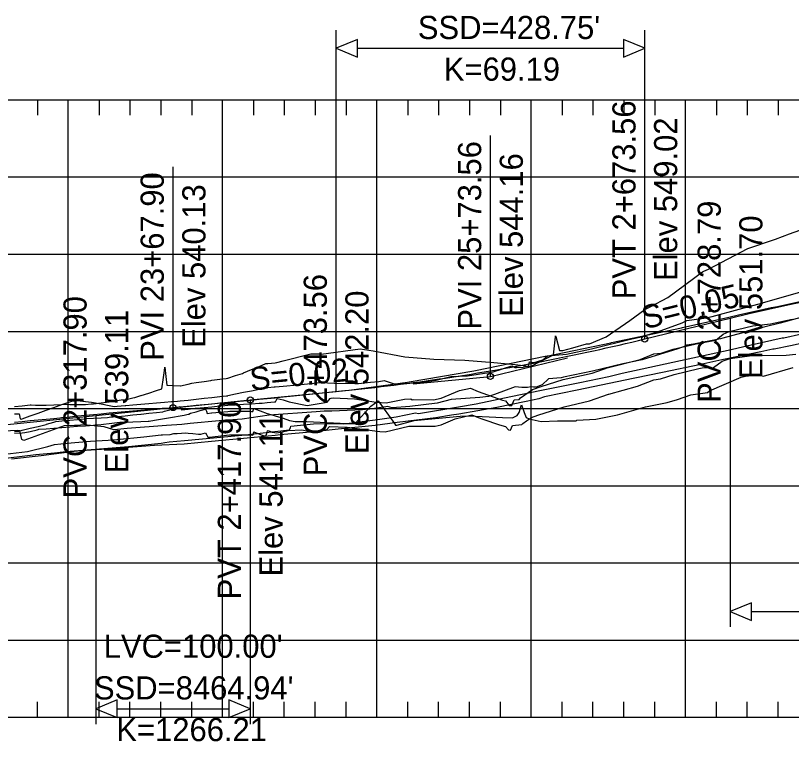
# Model space of a CAD drawing. Extents: x 704834 to 709892, y 372981 to 377533.
# Drawn here: x 707466 to 707969, y 375257 to 375727 of the extents above; entities that cross this region are included whole.
import ezdxf

# ---------------------------------------------------------------- set-up
doc = ezdxf.new("R2010")
doc.units = 0
for name, color, linetype in [('1', 7, 'Continuous'), ('10', 7, 'Continuous'), ('12', 7, 'Continuous'), ('13', 7, 'Continuous'), ('20', 7, 'Continuous'), ('42', 7, 'Continuous'), ('49', 7, 'Continuous'), ('61', 7, 'Continuous'), ('63', 7, 'Continuous'), ('Existing', 7, 'Continuous')]:
    doc.layers.add(name, color=color, linetype=linetype)

msp = doc.modelspace()

# ---------------------------------------------------------------- linework, layer by layer
at = {"layer": '1'}
for p, q in [((707773.96, 375493.27), (707823.96, 375505.4)), ((707723.96, 375488.36), (707773.96, 375493.27)), ((707568.3, 375473.08), (707593.3, 375475.53)), ((707543.3, 375470.53), (707568.3, 375473.08))]:
    msp.add_line(p, q, dxfattribs=at)
at = {"layer": '10'}
for points in [[(707975, 375531.49), (707961.78, 375527.79), (707951.06, 375525.26), (707951.05, 375525.26), (707946.42, 375523.89), (707924.59, 375518.07), (707922.99, 375517.61), (707905.57, 375514.05), (707901.29, 375513.4), (707900.21, 375512.82), (707895.47, 375511.03), (707872.36, 375504.02), (707859.64, 375501.49), (707840.14, 375496.76), (707821.19, 375492.87), (707819.79, 375492.43), (707811.51, 375491.71), (707807.41, 375487.91), (707803.63, 375486.25), (707801.88, 375486.26), (707800.28, 375486.43), (707797.92, 375486.13), (707794.39, 375486.07), (707789.87, 375486.59), (707776.56, 375481.58), (707772.69, 375480.3), (707766.99, 375479.5), (707748.51, 375478.21), (707739.47, 375475.9), (707721.65, 375473.87), (707710.3, 375472.88), (707707.36, 375473.82), (707706.16, 375473.52), (707695.85, 375472.13), (707695.23, 375472.07), (707691.09, 375471.62), (707671.18, 375470.84), (707666.23, 375470.67), (707660.95, 375470.27), (707630.51, 375468.2), (707613.04, 375465.46), (707598.23, 375464.42), (707579.29, 375462.65), (707574.02, 375462.06), (707564.07, 375461.5), (707538.65, 375459.41), (707532.26, 375458.9), (707529.88, 375458.73), (707523.61, 375460.66), (707510.43, 375461.99), (707506.14, 375461.53), (707504.46, 375461.46), (707497.66, 375461.35), (707471.66, 375451.82), (707470.26, 375452.38), (707468.99, 375457.95), (707467.28, 375458.16), (707444.97, 375457.06)], [(707459.29, 375442.87), (707474.03, 375444.63), (707487.13, 375447.84), (707491.47, 375449.12), (707499.7, 375449.99), (707514.73, 375451.41), (707526.25, 375451.99), (707531.88, 375452.48), (707549.27, 375454.18), (707560.61, 375455.47), (707561.52, 375455.44), (707566.54, 375455.71), (707568.86, 375456.24), (707570.98, 375456.29), (707576.52, 375456.72), (707578.19, 375456.52), (707581.06, 375456.38), (707584.8, 375455.77), (707585.31, 375455.81), (707586.31, 375455.74), (707589.4, 375456.63), (707590.24, 375455.29), (707590.72, 375454.34), (707590.85, 375453.88), (707591.83, 375453.97), (707604.94, 375455.31), (707617.11, 375455.41), (707620.07, 375455.23), (707620.39, 375456.54), (707620.57, 375457.37), (707625.41, 375455.52), (707628.24, 375454.6), (707629.03, 375455.97), (707629.16, 375456.36), (707629.58, 375458.05), (707629.84, 375458.26), (707632.51, 375457.13), (707635.31, 375456.62), (707639.28, 375457.44), (707642.94, 375458.18), (707651.75, 375458.55), (707659.05, 375457.05), (707668, 375458.79), (707669.72, 375460.86), (707681.03, 375460.42), (707702.28, 375457.62), (707705.73, 375457.44), (707720.97, 375461.04), (707722.36, 375461.09), (707723.03, 375460.95), (707738.16, 375461.06), (707741.95, 375461.83), (707751.09, 375465.87), (707761.87, 375468.41), (707766.01, 375466.56), (707766.03, 375466.57), (707768.96, 375465.6), (707779.85, 375461.94), (707783.8, 375460.8), (707785.6, 375458.62), (707787.03, 375458.53), (707788.18, 375461.46), (707794.32, 375462.02), (707794.98, 375462.77), (707797.26, 375464.38), (707800.55, 375466.66), (707804.65, 375468.14), (707821.62, 375473.61), (707838.12, 375477.43), (707850.51, 375481.86), (707850.72, 375481.86), (707869.3, 375486.89), (707879.76, 375491.13), (707884.23, 375491.7), (707893.05, 375494.52), (707908.88, 375498.4), (707911.2, 375498.85), (707918.53, 375499.08), (707924.13, 375503.13), (707929.24, 375504.78), (707943.29, 375506.75), (707965.61, 375507.04), (707971.79, 375507.58)]]:
    msp.add_lwpolyline(points, dxfattribs=at)
at = {"layer": '12'}
msp.add_lwpolyline([(707452.55, 375439.5), (707479.35, 375442.61), (707491.49, 375443.77), (707498.77, 375444.54), (707518.14, 375446.14), (707539.43, 375447.96), (707560.57, 375449.93), (707563.06, 375450.5), (707565.7, 375450.78), (707575.67, 375451.7), (707601.39, 375454.05), (707615.14, 375455.42), (707643.81, 375458.6), (707644.31, 375460.24), (707644.55, 375461.09), (707659.34, 375462.59), (707671.99, 375462.65), (707678.92, 375462.62), (707699.17, 375465.14), (707712.84, 375466.98), (707725.3, 375469.69), (707727.4, 375469.25), (707741.61, 375471.68), (707741.78, 375471.68), (707764.68, 375475.39), (707787.19, 375480.26), (707807.05, 375484.28), (707831.8, 375489.39), (707850.64, 375493.28), (707859.4, 375495.31), (707872.29, 375498.27), (707892.04, 375502.45), (707915.07, 375507.42), (707929.91, 375510.72), (707938.13, 375512.57), (707963.01, 375518.18), (707963.96, 375518.33), (707975.55, 375520.83)], dxfattribs=at)
at = {"layer": '13'}
msp.add_lwpolyline([(707979.23, 375515.47), (707968.45, 375513.14), (707957.8, 375510.93), (707956.88, 375510.81), (707956.83, 375510.9), (707949.25, 375509.21), (707923.97, 375503.96), (707910.36, 375500.91), (707885.42, 375495.84), (707867.61, 375492.08), (707866.46, 375491.85), (707845.75, 375487.63), (707830.14, 375484.38), (707808.99, 375480.06), (707805.38, 375478.75), (707797.11, 375476.95), (707778.1, 375473.02), (707753.44, 375468.9), (707748.77, 375468.1), (707738.64, 375466.41), (707713.62, 375463.38), (707699.23, 375461.41), (707675.33, 375459.02), (707659.77, 375457.37), (707637.65, 375455.33), (707634.41, 375455.01), (707616.35, 375453.15), (707593.17, 375451.2), (707575.44, 375449.45), (707556.29, 375448.45), (707528.32, 375446.33), (707508.81, 375445.03), (707504.33, 375444.51), (707482.89, 375441.82), (707463.54, 375439.72)], dxfattribs=at)
at = {"layer": '42'}
for p, q in [((707673.96, 375483.45), (707673.96, 375717.54)), ((707873.96, 375517.54), (707873.96, 375717.54)), ((707873.96, 375517.54), (707873.96, 375673.54)), ((707773.96, 375493.27), (707773.96, 375649.27)), ((707568.3, 375473.08), (707568.3, 375629.08)), ((707873.96, 375517.54), (707929.19, 375530.94)), ((707929.19, 375530.94), (707929.19, 375330.94)), ((707618.3, 375477.99), (707673.96, 375483.45)), ((707618.3, 375477.99), (707618.3, 375321.99)), ((707618.3, 375477.99), (707618.3, 375267.97)), ((707305.44, 375446.24), (707518.3, 375467.97)), ((707518.3, 375467.97), (707518.3, 375267.97))]:
    msp.add_line(p, q, dxfattribs=at)
for points in [[(707673.96, 375705.83), (707687.82, 375700.09), (707687.82, 375711.57)], [(707873.96, 375705.83), (707860.11, 375711.57), (707860.11, 375700.09)], [(707929.19, 375340.94), (707943.05, 375335.2), (707943.05, 375346.68)], [(707518.3, 375277.97), (707532.16, 375272.23), (707532.16, 375283.71)], [(707618.3, 375277.97), (707604.45, 375283.71), (707604.45, 375272.23)]]:
    msp.add_lwpolyline(points, close=True, dxfattribs=at)
for points in [[(707687.82, 375705.83), (707860.11, 375705.83)], [(707929.19, 375530.94), (707941.69, 375533.93), (707954.19, 375536.81), (707966.69, 375539.6), (707979.19, 375542.29)], [(707673.96, 375483.45), (707678.13, 375483.87), (707682.3, 375484.29), (707686.46, 375484.74), (707690.63, 375485.19), (707694.8, 375485.65), (707698.96, 375486.13), (707703.13, 375486.62), (707707.3, 375487.13), (707711.46, 375487.64), (707715.63, 375488.17), (707719.8, 375488.71), (707723.96, 375489.26), (707728.13, 375489.83), (707732.3, 375490.41), (707736.46, 375491), (707740.63, 375491.6), (707744.8, 375492.22), (707748.96, 375492.85), (707753.13, 375493.49), (707757.3, 375494.14), (707761.46, 375494.81), (707765.63, 375495.49), (707769.8, 375496.18), (707778.13, 375497.6), (707782.3, 375498.33), (707786.46, 375499.07), (707790.63, 375499.82), (707794.8, 375500.59), (707798.96, 375501.37), (707803.13, 375502.16), (707807.3, 375502.96), (707811.46, 375503.78), (707815.63, 375504.61), (707819.8, 375505.45), (707823.96, 375506.31), (707828.13, 375507.17), (707832.3, 375508.05), (707836.46, 375508.95), (707840.63, 375509.85), (707844.8, 375510.77), (707848.96, 375511.7), (707853.13, 375512.64), (707857.3, 375513.59), (707861.46, 375514.56), (707865.63, 375515.54), (707869.8, 375516.53), (707873.96, 375517.54)], [(707518.3, 375467.97), (707520.39, 375468.19), (707522.47, 375468.4), (707524.55, 375468.61), (707526.64, 375468.82), (707528.72, 375469.03), (707530.8, 375469.25), (707532.89, 375469.46), (707534.97, 375469.67), (707537.05, 375469.88), (707539.14, 375470.09), (707541.22, 375470.3), (707543.3, 375470.51), (707545.39, 375470.72), (707547.47, 375470.93), (707549.55, 375471.15), (707551.64, 375471.36), (707553.72, 375471.57), (707555.8, 375471.77), (707557.89, 375471.98), (707559.97, 375472.19), (707562.05, 375472.4), (707564.14, 375472.61), (707566.22, 375472.82), (707570.39, 375473.24), (707572.47, 375473.45), (707574.55, 375473.65), (707576.64, 375473.86), (707578.72, 375474.07), (707580.8, 375474.28), (707582.89, 375474.49), (707584.97, 375474.69), (707587.05, 375474.9), (707589.14, 375475.11), (707591.22, 375475.31), (707593.3, 375475.52), (707595.39, 375475.73), (707597.47, 375475.93), (707599.55, 375476.14), (707601.64, 375476.35), (707603.72, 375476.55), (707605.8, 375476.76), (707607.89, 375476.96), (707609.97, 375477.17), (707612.05, 375477.37), (707614.14, 375477.58), (707616.22, 375477.78), (707618.3, 375477.99)], [(707943.05, 375340.94), (708515.33, 375340.94)], [(707532.16, 375277.97), (707604.45, 375277.97)]]:
    msp.add_lwpolyline(points, dxfattribs=at)
for centre in [(707873.96, 375517.54), (707773.96, 375493.27), (707618.3, 375477.99), (707568.3, 375473.08)]:
    msp.add_circle(centre, 2, dxfattribs=at)
at = {"layer": '61'}
for p, q in [((706700.4, 375672.45), (709300.4, 375672.45)), ((707480.4, 375672.45), (707480.4, 375662.45)), ((707500.4, 375272.45), (707500.4, 375672.45)), ((707520.4, 375672.45), (707520.4, 375662.45)), ((707540.4, 375672.45), (707540.4, 375662.45)), ((707560.4, 375672.45), (707560.4, 375662.45)), ((707580.4, 375672.45), (707580.4, 375662.45)), ((707600.4, 375272.45), (707600.4, 375672.45)), ((707620.4, 375672.45), (707620.4, 375662.45)), ((707640.4, 375672.45), (707640.4, 375662.45)), ((707660.4, 375672.45), (707660.4, 375662.45)), ((707680.4, 375672.45), (707680.4, 375662.45)), ((707700.4, 375272.45), (707700.4, 375672.45)), ((707720.4, 375672.45), (707720.4, 375662.45)), ((707740.4, 375672.45), (707740.4, 375662.45)), ((707760.4, 375672.45), (707760.4, 375662.45)), ((707780.4, 375672.45), (707780.4, 375662.45)), ((707800.4, 375272.45), (707800.4, 375672.45)), ((707820.4, 375672.45), (707820.4, 375662.45)), ((707840.4, 375672.45), (707840.4, 375662.45)), ((707860.4, 375672.45), (707860.4, 375662.45)), ((707880.4, 375672.45), (707880.4, 375662.45)), ((707900.4, 375272.45), (707900.4, 375672.45)), ((707920.4, 375672.45), (707920.4, 375662.45)), ((707940.4, 375672.45), (707940.4, 375662.45)), ((707960.4, 375672.45), (707960.4, 375662.45)), ((706700.4, 375622.45), (709300.4, 375622.45)), ((706700.4, 375572.45), (709300.4, 375572.45)), ((706700.4, 375522.45), (709300.4, 375522.45)), ((706700.4, 375472.45), (709300.4, 375472.45)), ((706700.4, 375422.45), (709300.4, 375422.45)), ((706700.4, 375372.45), (709300.4, 375372.45)), ((706700.4, 375322.45), (709300.4, 375322.45)), ((707480.4, 375272.45), (707480.4, 375282.45)), ((707520.4, 375272.45), (707520.4, 375282.45)), ((707540.4, 375272.45), (707540.4, 375282.45)), ((707560.4, 375272.45), (707560.4, 375282.45)), ((707580.4, 375272.45), (707580.4, 375282.45)), ((707620.4, 375272.45), (707620.4, 375282.45)), ((707640.4, 375272.45), (707640.4, 375282.45)), ((707660.4, 375272.45), (707660.4, 375282.45)), ((707680.4, 375272.45), (707680.4, 375282.45)), ((707720.4, 375272.45), (707720.4, 375282.45)), ((707740.4, 375272.45), (707740.4, 375282.45)), ((707760.4, 375272.45), (707760.4, 375282.45)), ((707780.4, 375272.45), (707780.4, 375282.45)), ((707820.4, 375272.45), (707820.4, 375282.45)), ((707840.4, 375272.45), (707840.4, 375282.45)), ((707860.4, 375272.45), (707860.4, 375282.45)), ((707880.4, 375272.45), (707880.4, 375282.45)), ((707920.4, 375272.45), (707920.4, 375282.45)), ((707940.4, 375272.45), (707940.4, 375282.45)), ((707960.4, 375272.45), (707960.4, 375282.45)), ((706700.4, 375272.45), (709300.4, 375272.45))]:
    msp.add_line(p, q, dxfattribs=at)
at = {"layer": '63'}
for points in [[(707465.52, 375473.75), (707470.64, 375474.26), (707475.76, 375474.77), (707476.28, 375474.82), (707479.12, 375474.68), (707480.88, 375474.66), (707486, 375474.59), (707486.14, 375474.59), (707491.12, 375474.83), (707496.23, 375475.06), (707499.02, 375475.18), (707501.35, 375475.16), (707506.47, 375475.11), (707511.02, 375475.06), (707511.59, 375475.11), (707515.17, 375475.45), (707516.6, 375475.43), (707516.71, 375475.44), (707521.83, 375476.17), (707526.94, 375476.9), (707532.06, 375477.61), (707534.78, 375477.99), (707537.18, 375478.34), (707538.88, 375478.59), (707542.3, 375479.29), (707543.48, 375479.52), (707547.42, 375480.83), (707547.66, 375480.91), (707552.54, 375482.48), (707557.66, 375484.13), (707561.1, 375485.23), (707562.18, 375492.54), (707562.77, 375497.02), (707563.08, 375499.32), (707563.54, 375493.25), (707564.22, 375487.62), (707567.89, 375487.45), (707573.01, 375487.21), (707573.09, 375487.2), (707578.13, 375488.33), (707580.45, 375488.83), (707583.25, 375489.27), (707588.37, 375490.04), (707592.87, 375490.7), (707593.49, 375490.78), (707598.6, 375491.37), (707602.77, 375491.83), (707603.72, 375492.14), (707608.84, 375493.81), (707613.25, 375495.23), (707613.96, 375495.53), (707619.08, 375497.67), (707624.2, 375499.79), (707628.42, 375501.52), (707629.32, 375501.56), (707629.82, 375501.57), (707634.43, 375502.12), (707635.45, 375502.23), (707639.55, 375503.33), (707657.62, 375507.79), (707658.3, 375507.88), (707663.45, 375507.81), (707664.28, 375507.75), (707689.61, 375511.06), (707697.91, 375509.88), (707718.49, 375505.84), (707737.21, 375504.42), (707757.45, 375503.88), (707776.07, 375502.31), (707790.03, 375500.89), (707800.2, 375499.68), (707804.51, 375502.13), (707814.83, 375507.26), (707816.08, 375519.01), (707816.13, 375519.51), (707816.22, 375519.05), (707818.68, 375510.03), (707820.81, 375509.95), (707827.3, 375511.68), (707836.15, 375514.42), (707838.03, 375514.38), (707848.91, 375518.83), (707864.35, 375529.41), (707874, 375536.64), (707877.34, 375538.39), (707888.81, 375544.46), (707911.45, 375561.1), (707912.22, 375561.51), (707915.25, 375562.82), (707940.64, 375576.19), (707958.75, 375582.25), (707967.64, 375585.69), (707978.11, 375589.21)], [(707465.52, 375469.01), (707468.57, 375468.98), (707469.3, 375465.79), (707469.86, 375465.57), (707470.64, 375465.85), (707475.76, 375467.69), (707480.88, 375469.53), (707486, 375471.36), (707491.12, 375473.17), (707496.23, 375474.98), (707501.35, 375476.78), (707503.34, 375477.47), (707504.84, 375477.52), (707506.23, 375477.6), (707506.47, 375477.57), (707511.59, 375477.01), (707515.47, 375476.59), (707516.71, 375476.36), (707521.83, 375475.4), (707526.94, 375474.42), (707530.21, 375473.77), (707532.06, 375473.93), (707537.18, 375474.36), (707537.61, 375474.4), (707542.3, 375474.8), (707547.42, 375475.24), (707552.54, 375475.68), (707557.66, 375476.12), (707562.77, 375476.55), (707567.2, 375476.92), (707567.89, 375476.96), (707571.22, 375477.15), (707573.01, 375477.36), (707578.13, 375477.94), (707583.25, 375478.52), (707588.37, 375479.09), (707593.49, 375479.64), (707598.6, 375480.2), (707602.85, 375480.64), (707603.17, 375480.67), (707603.72, 375480.77), (707603.81, 375480.79), (707608.84, 375481.88), (707613.96, 375482.95), (707619.08, 375483.99), (707624.2, 375484.99), (707629.32, 375485.96), (707629.72, 375486.04), (707633.91, 375486.51), (707634.43, 375486.56), (707639.55, 375487.01), (707648.92, 375487.79), (707663.9, 375489.34), (707672.86, 375488.91), (707686.11, 375488.69), (707688.42, 375488.66), (707696.26, 375489.52), (707701.6, 375489.99), (707705.17, 375490.69), (707711.63, 375488.43), (707712.08, 375488.37), (707712.74, 375488.32), (707716.09, 375488.42), (707730.05, 375489.63), (707738.86, 375490.74), (707748.19, 375493.12), (707759.05, 375493.61), (707775.75, 375496.23), (707787.84, 375500.22), (707789.78, 375499.05), (707790.92, 375499.14), (707791.1, 375499.27), (707794.03, 375498.97), (707797.16, 375499.69), (707798.65, 375499.86), (707798.79, 375500.32), (707799.28, 375502.61), (707802.31, 375502.35), (707807.84, 375504.08), (707810.96, 375506.66), (707823.3, 375507.73), (707839.41, 375511.1), (707865.61, 375517.54), (707870.8, 375518.58), (707882.3, 375522.06), (707898.17, 375527.9), (707901.29, 375529.54), (707912.24, 375531.04), (707917.69, 375532.1), (707935.13, 375536.78), (707950.34, 375541.01), (707950.78, 375541.21), (707974.41, 375547.88)], [(707465.52, 375457.49), (707468.32, 375457.84), (707470.64, 375458.42), (707475.76, 375459.67), (707480.88, 375460.92), (707486, 375462.16), (707486.31, 375462.23), (707491.12, 375463.63), (707492.29, 375463.98), (707496.23, 375464.38), (707501.35, 375464.9), (707506.47, 375465.41), (707510.63, 375465.83), (707511.59, 375465.89), (707516.71, 375466.2), (707521.83, 375466.5), (707525.82, 375466.73), (707526.94, 375466.83), (707532.06, 375467.29), (707532.45, 375467.33), (707537.18, 375467.81), (707542.3, 375468.32), (707547.42, 375468.82), (707547.73, 375468.86), (707552.54, 375469.4), (707557.66, 375469.97), (707561.62, 375470.41), (707562.77, 375470.7), (707567.89, 375471.99), (707568.29, 375472.09), (707572.64, 375473.74), (707573.01, 375473.12), (707573.74, 375471.89), (707573.85, 375471.66), (707573.97, 375471.68), (707578.13, 375472.11), (707582.73, 375472.6), (707583.25, 375472.65), (707588.37, 375473.13), (707593.49, 375473.61), (707598.6, 375474.11), (707601.77, 375474.42), (707603.72, 375474.54), (707608.84, 375474.87), (707613.96, 375475.21), (707619.08, 375475.55), (707624.2, 375475.9), (707626.05, 375476.03), (707629.32, 375476.39), (707633.96, 375476.89), (707634.43, 375476.86), (707634.63, 375476.84), (707634.69, 375476.85), (707635.5, 375478.56), (707635.72, 375479.04), (707639.55, 375478), (707643.64, 375476.84), (707655.3, 375474.36), (707668.06, 375476.67), (707670.01, 375478.98), (707670.67, 375479.21), (707672.02, 375479.43), (707685.87, 375478.65), (707699.94, 375476.52), (707706.33, 375476.05), (707718.2, 375478.61), (707722.44, 375478.68), (707723.32, 375478.07), (707724.41, 375478.25), (707736.99, 375478.15), (707742.03, 375479.09), (707753.84, 375484.12), (707761.05, 375485.67), (707765.9, 375483.43), (707765.92, 375483.43), (707781.75, 375477.93), (707783.71, 375477.34), (707786.04, 375474.49), (707787.87, 375474.36), (707789.36, 375478.12), (707792.48, 375478.37), (707793.42, 375479.42), (707801.21, 375484.74), (707806.85, 375486.72), (707821.11, 375491.16), (707839.85, 375495.3), (707850.31, 375498.95), (707850.54, 375498.94), (707870.92, 375504.27), (707879.89, 375507.83), (707884.64, 375508.39), (707892.42, 375510.81), (707909.14, 375514.78), (707920.04, 375516.83), (707924.75, 375520.68), (707928.57, 375522.33), (707943.91, 375526.05), (707955.42, 375527.4), (707969.54, 375530.33)], [(707465.52, 375456.59), (707470.64, 375456.81), (707472.21, 375456.88), (707475.76, 375457.67), (707480.21, 375458.65), (707480.88, 375458.93), (707481.25, 375459.08), (707486, 375459.4), (707491.12, 375459.74), (707491.12, 375459.74), (707496.23, 375460.14), (707501.35, 375460.54), (707506.47, 375460.93), (707511.59, 375461.33), (707516.71, 375461.71), (707517.84, 375461.8), (707521.83, 375462.13), (707523.19, 375462.25), (707526.94, 375462.7), (707532.06, 375463.3), (707533.93, 375463.52), (707537.18, 375463.68), (707542.3, 375463.91), (707547.42, 375464.15), (707552.19, 375464.36), (707552.54, 375464.36), (707552.86, 375464.37), (707553.9, 375464.57), (707557.66, 375465.19), (707562.77, 375466.02), (707567.89, 375466.84), (707573.01, 375467.66), (707575.58, 375468.07), (707578.13, 375468.81), (707578.45, 375468.9), (707579.69, 375469.35), (707583.25, 375470.31), (707584.66, 375470.7), (707585.9, 375471.14), (707588.37, 375471.85), (707589.25, 375472.1), (707589.77, 375471.26), (707590.07, 375470.67), (707590.44, 375469.32), (707593.28, 375469.56), (707593.49, 375469.58), (707598.6, 375470.08), (707603.72, 375470.57), (707605, 375470.69), (707608.84, 375470.69), (707613.96, 375470.67), (707617.79, 375470.66), (707619.08, 375470.56), (707620.09, 375470.48), (707620.43, 375471.9), (707620.57, 375472.56), (707624.2, 375471.13), (707624.75, 375470.91), (707629.32, 375469.34), (707631.73, 375468.51), (707634.43, 375467.68), (707639.55, 375466.11), (707643.85, 375464.68), (707647.33, 375464.02), (707650.79, 375464.14), (707654.9, 375463.95), (707680.84, 375462.7), (707682.38, 375462.65), (707686.32, 375462.73), (707696.35, 375474.06), (707701.21, 375477.54), (707711.69, 375462.7), (707712.48, 375461.67), (707713.24, 375461.61), (707713.34, 375461.64), (707725.43, 375465.01), (707726.6, 375464.81), (707754.42, 375467.57), (707759.92, 375467.74), (707759.93, 375467.74), (707781.68, 375466.62), (707788.15, 375466.45), (707791.33, 375467.97), (707792.54, 375469.85), (707794.09, 375474.85), (707795.78, 375469.89), (707797, 375466.54), (707799.15, 375465.74), (707806.89, 375463.96), (707817.41, 375464.44), (707829.54, 375464.5), (707829.96, 375465), (707842.18, 375465.49), (707856.24, 375468.44), (707865.28, 375470.98), (707874.43, 375473.64), (707888.49, 375476.27), (707895.11, 375478.41), (707903.76, 375481.35), (707914.55, 375482.78), (707915.89, 375483.88), (707936.38, 375492.68), (707939.23, 375493.37), (707947.29, 375494.32), (707950.89, 375493.37), (707970.07, 375499.13)]]:
    msp.add_lwpolyline(points, dxfattribs=at)
at = {"layer": 'Existing'}
msp.add_lwpolyline([(707465.52, 375463.61), (707470.64, 375464.12), (707475.76, 375464.63), (707480.88, 375465.13), (707486, 375465.62), (707491.12, 375466.1), (707494.95, 375466.46), (707496.1, 375466.58), (707496.23, 375466.59), (707497.72, 375466.74), (707501.35, 375467.11), (707506.47, 375467.62), (707511.59, 375468.13), (707516.71, 375468.63), (707521.83, 375469.12), (707526.94, 375469.61), (707532.06, 375470.08), (707537.18, 375470.55), (707542.3, 375471.01), (707547.42, 375471.45), (707552.54, 375471.9), (707557.66, 375472.33), (707561.33, 375472.63), (707562.77, 375472.72), (707566.98, 375472.96), (707567.89, 375473.06), (707573.01, 375473.57), (707578.13, 375474.08), (707583.25, 375474.59), (707588.37, 375475.09), (707593.49, 375475.58), (707597.09, 375475.93), (707598.6, 375476.05), (707603.72, 375476.46), (707604.35, 375476.51), (707608.84, 375476.96), (707613.96, 375477.47), (707619.08, 375477.97), (707624.2, 375478.48), (707629.32, 375478.97), (707634.43, 375479.47), (707639.25, 375479.93), (707639.55, 375479.96), (707644.2, 375480.38), (707679.68, 375484.06), (707682.34, 375484.32), (707720.13, 375489.53), (707721.29, 375489.67), (707763.16, 375496.82), (707764.34, 375497.02), (707809.47, 375506.28), (707809.66, 375506.32), (707809.74, 375506.35), (707810.23, 375506.45), (707851.99, 375515.1), (707852.37, 375515.18), (707897.81, 375524.83), (707898.37, 375524.95), (707928.32, 375531.73), (707934.72, 375533.16), (707951, 375536.85), (707955.92, 375537.96), (707955.92, 375537.96), (707958.55, 375538.31), (707958.79, 375538.36), (707989.86, 375545.15)], dxfattribs=at)

# ---------------------------------------------------------------- texts
at = {"layer": '20'}
for s, p in [("SSD=428.75'", (707726.91, 375711.83)), ('K=69.19', (707743.76, 375684.83)), ("LVC=100.00'", (707523.38, 375310.97)), ("SSD=8464.94'", (707517.06, 375283.97)), ('K=1266.21', (707531.56, 375256.97))]:
    msp.add_text(s, height=15, dxfattribs=at).set_placement(p)
for s, rotation, p in [('S=0.05', 13.6421, (707874.03, 375523.73)), ('S=0.02', 5.6067, (707618.77, 375484.06))]:
    msp.add_text(s, height=15, rotation=rotation, dxfattribs=at).set_placement(p)
at = {"layer": '49'}
for s, p in [('PVT 2+673.56', (707867.96, 375543.22)), ('Elev 549.02', (707894.96, 375555.07)), ('PVI 25+73.56', (707767.96, 375523.58)), ('Elev 544.16', (707794.96, 375531.9)), ('PVI 23+67.90', (707562.3, 375503.39)), ('Elev 540.13', (707589.3, 375511.78)), ('PVC 2+728.79', (707923.19, 375476.1)), ('Elev 551.70', (707950.19, 375491.58)), ('PVC 2+473.56', (707667.96, 375428.57)), ('PVC 2+317.90', (707512.3, 375414.24)), ('Elev 542.20', (707694.96, 375442.93)), ('Elev 539.11', (707539.3, 375430.47)), ('PVT 2+417.90', (707612.3, 375348.82)), ('Elev 541.11', (707639.3, 375363.64))]:
    msp.add_text(s, height=15, rotation=90, dxfattribs=at).set_placement(p)

doc.saveas('drawing.dxf')
